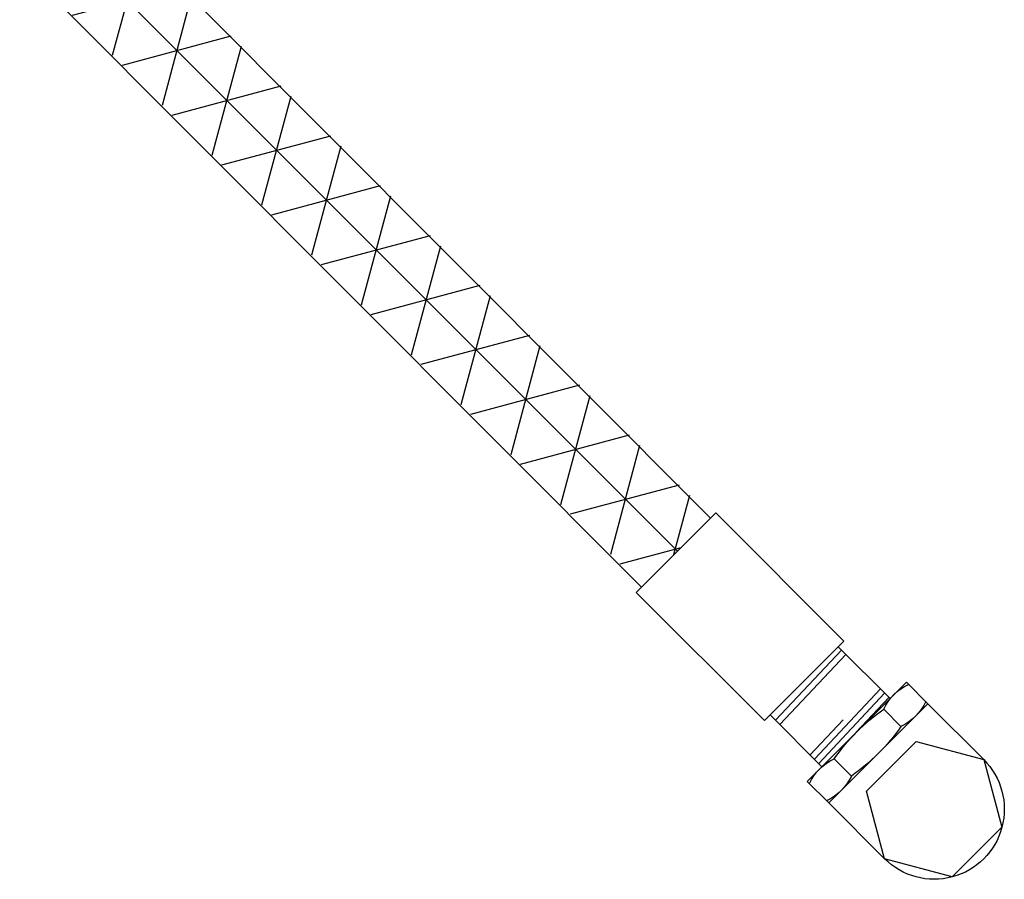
# Model space of a CAD drawing. Extents: x -285 to 5863, y 308 to 3178.
# Tile 492 of 622: x 2919 to 2940, y 786 to 803. Entities that reach past the tile are written whole.
import ezdxf

# ---------------------------------------------------------------- set-up
doc = ezdxf.new("R2010")
doc.units = 0
doc.header["$MEASUREMENT"] = 0
for name, color, linetype in [('BOARDER-TXT', 2, 'CONTINUOUS'), ('FLEXHOSE-2', 3, 'CONTINUOUS'), ('FRP-2-HATCH', 1, 'CONTINUOUS'), ('GALV-2-ELL', 3, 'CONTINUOUS'), ('GALV-2-PIPE', 3, 'CONTINUOUS')]:
    doc.layers.add(name, color=color, linetype=linetype)

msp = doc.modelspace()

# ---------------------------------------------------------------- hatches: boundary and pattern name
at = {"layer": 'FRP-2-HATCH', "linetype": 'Continuous'}
h = msp.add_hatch(dxfattribs=at)
h.set_pattern_fill('NET3', color=256, scale=10, angle=-45, style=0)
h.set_pattern_definition([(315, (908.8416, -1265.3812), (0.8838835, 0.8838835), []), (15, (908.8416, -1265.3812), (-0.3235238, 1.2074073), []), (75, (908.8416, -1265.3812), (-1.2074073, 0.3235238), [])])
h.paths.add_polyline_path([(2920.89034, 805.75823), (2919.47613, 804.34401), (2932.21492, 791.58775), (2933.62913, 793.00197)])

# ---------------------------------------------------------------- linework, layer by layer
at = {"layer": 'BOARDER-TXT'}
msp.add_lwpolyline([(2932.08488, 791.45771), (2933.7147, 793.08754), (2936.34114, 790.4611), (2934.71132, 788.83127)], close=True, dxfattribs=at)
at = {"layer": 'FLEXHOSE-2', "linetype": 'Continuous'}
for p, q in [((2934.82912, 788.94908), (2936.22333, 790.34329)), ((2936.22333, 790.34329), (2937.28403, 789.2826)), ((2935.88982, 787.88838), (2934.82912, 788.94908))]:
    msp.add_line(p, q, dxfattribs=at)
at = {"layer": 'FLEXHOSE-2', "color": 7}
for p, q in [((2934.93929, 788.83891), (2936.28994, 790.27669)), ((2935.02768, 788.75052), (2936.37833, 790.1883)), ((2935.73479, 788.04341), (2937.08543, 789.48119)), ((2935.82318, 787.95502), (2937.17382, 789.39281)), ((2936.58689, 788.58553), (2937.26221, 789.30442)), ((2935.6464, 788.1318), (2936.32172, 788.85069))]:
    msp.add_line(p, q, dxfattribs=at)
at = {"layer": 'GALV-2-ELL', "color": 7, "linetype": 'Continuous'}
for p, q in [((2937.50776, 788.71175), (2937.15467, 789.06484)), ((2936.49235, 787.69634), (2936.13926, 788.04943))]:
    msp.add_line(p, q, dxfattribs=at)
at = {"layer": 'GALV-2-ELL', "linetype": 'Continuous'}
for points in [[(2936.02986, 787.14546), (2938.06068, 789.17628), (2937.6192, 789.61776), (2935.58838, 787.58694)], [(2938.55968, 785.63105), (2937.1726, 786.00272), (2936.80093, 787.38979), (2937.81634, 788.4052), (2939.20342, 788.03354), (2939.57509, 786.64646)]]:
    msp.add_lwpolyline(points, close=True, dxfattribs=at)
at = {"layer": 'GALV-2-ELL', "color": 7, "linetype": 'Continuous'}
for points in [[(2935.63257, 787.54275, -0.17443208), (2936.13926, 788.04943, -0.08704547), (2937.15467, 789.06484, -0.17373472), (2937.66339, 789.57357)], [(2938.01648, 789.22047, -0.17372505), (2937.50776, 788.71175, -0.08704419), (2936.49235, 787.69634, -0.1744223), (2935.98566, 787.18965)]]:
    msp.add_lwpolyline(points, format="xyb", dxfattribs=at)
at = {"layer": 'GALV-2-ELL', "linetype": 'Continuous'}
msp.add_lwpolyline([(2938.06068, 789.17628), (2939.20342, 788.03354, -1), (2937.1726, 786.00272), (2936.02986, 787.14546)], format="xyb", dxfattribs=at)
at = {"layer": 'GALV-2-PIPE'}
for p, q in [((2920.87623, 805.74412), (2933.6069, 792.97973)), ((2919.46202, 804.32991), (2932.19268, 791.56552))]:
    msp.add_line(p, q, dxfattribs=at)

doc.saveas('drawing.dxf')
